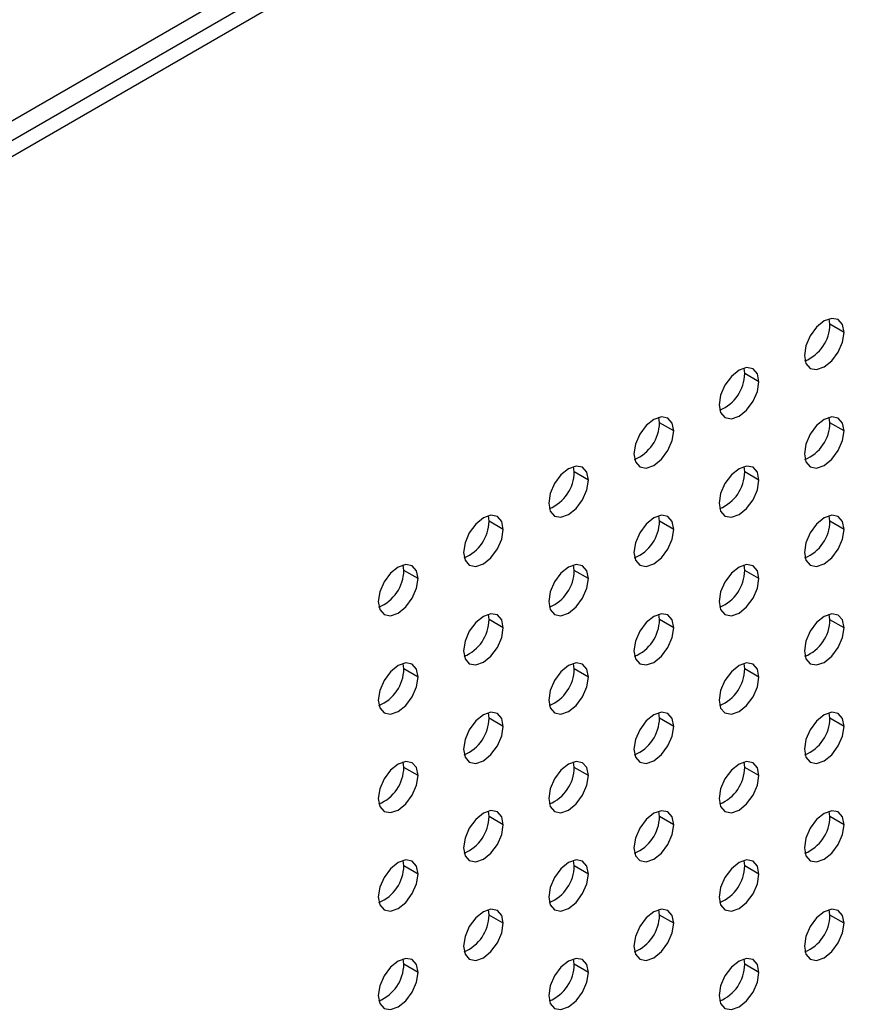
# Model space of a CAD drawing. Header units: millimetres. Extents: x 0 to 1118, y 0 to 864.
# Tile 291 of 309: x 1005.42 to 1010.71, y 708.96 to 715.09. Entities that reach past the tile are written whole.
import ezdxf

# ---------------------------------------------------------------- set-up
doc = ezdxf.new("R2010")
doc.units = ezdxf.units.MM

msp = doc.modelspace()

# ---------------------------------------------------------------- linework, layer by layer
at = {"color": 7, "linetype": 'Continuous', "lineweight": 25}
for p, q in [((985.8738, 703.0799), (1023.3308, 724.7034)), ((1023.4192, 724.6524), (985.8738, 702.9779)), ((1010.4615, 713.1914), (1010.4575, 713.2253)), ((1010.5499, 713.1404), (1010.4615, 713.1914)), ((1009.9312, 712.8852), (1009.9271, 712.9191)), ((1010.0195, 712.8342), (1009.9312, 712.8852)), ((1009.4008, 712.5791), (1009.3968, 712.613)), ((1010.4615, 712.579), (1010.4575, 712.6129)), ((1009.4892, 712.5281), (1009.4008, 712.5791)), ((1010.5499, 712.528), (1010.4615, 712.579)), ((1008.8705, 712.2729), (1008.8665, 712.3068)), ((1009.9312, 712.2728), (1009.9271, 712.3067)), ((1008.9589, 712.2219), (1008.8705, 712.2729)), ((1010.0195, 712.2218), (1009.9312, 712.2728)), ((1008.3402, 711.9668), (1008.3361, 712.0006)), ((1009.4008, 711.9667), (1009.3968, 712.0005)), ((1010.4615, 711.9666), (1010.4575, 712.0004)), ((1008.4286, 711.9158), (1008.3402, 711.9668)), ((1009.4892, 711.9157), (1009.4008, 711.9667)), ((1010.5499, 711.9156), (1010.4615, 711.9666)), ((1007.8098, 711.6606), (1007.8058, 711.6945)), ((1008.8705, 711.6605), (1008.8665, 711.6944)), ((1009.9312, 711.6604), (1009.9271, 711.6943)), ((1007.8982, 711.6096), (1007.8098, 711.6606)), ((1008.9589, 711.6095), (1008.8705, 711.6605)), ((1010.0195, 711.6094), (1009.9312, 711.6604)), ((1008.3402, 711.3544), (1008.3361, 711.3882)), ((1009.4008, 711.3543), (1009.3968, 711.3881)), ((1010.4615, 711.3542), (1010.4575, 711.388)), ((1008.4286, 711.3034), (1008.3402, 711.3544)), ((1009.4892, 711.3033), (1009.4008, 711.3543)), ((1010.5499, 711.3032), (1010.4615, 711.3542)), ((1007.8098, 711.0482), (1007.8058, 711.0821)), ((1008.8705, 711.0481), (1008.8665, 711.082)), ((1009.9312, 711.048), (1009.9271, 711.0819)), ((1007.8982, 710.9972), (1007.8098, 711.0482)), ((1008.9589, 710.9971), (1008.8705, 711.0481)), ((1010.0195, 710.997), (1009.9312, 711.048)), ((1008.3402, 710.742), (1008.3361, 710.7758)), ((1009.4008, 710.7419), (1009.3968, 710.7757)), ((1010.4615, 710.7418), (1010.4575, 710.7756)), ((1008.4286, 710.6909), (1008.3402, 710.742)), ((1009.4892, 710.6908), (1009.4008, 710.7419)), ((1010.5499, 710.6907), (1010.4615, 710.7418)), ((1007.8098, 710.4358), (1007.8058, 710.4697)), ((1008.8705, 710.4357), (1008.8665, 710.4696)), ((1009.9312, 710.4356), (1009.9271, 710.4695)), ((1007.8982, 710.3848), (1007.8098, 710.4358)), ((1008.9589, 710.3847), (1008.8705, 710.4357)), ((1010.0195, 710.3846), (1009.9312, 710.4356)), ((1008.3402, 710.1296), (1008.3361, 710.1634)), ((1009.4008, 710.1295), (1009.3968, 710.1633)), ((1010.4615, 710.1294), (1010.4575, 710.1632)), ((1008.4286, 710.0785), (1008.3402, 710.1296)), ((1009.4892, 710.0784), (1009.4008, 710.1295)), ((1010.5499, 710.0783), (1010.4615, 710.1294)), ((1007.8098, 709.8234), (1007.8058, 709.8573)), ((1008.8705, 709.8233), (1008.8665, 709.8572)), ((1009.9312, 709.8232), (1009.9271, 709.8571)), ((1007.8982, 709.7724), (1007.8098, 709.8234)), ((1008.9589, 709.7723), (1008.8705, 709.8233)), ((1010.0195, 709.7722), (1009.9312, 709.8232)), ((1008.3402, 709.5172), (1008.3361, 709.551)), ((1009.4008, 709.5171), (1009.3968, 709.5509)), ((1010.4615, 709.517), (1010.4575, 709.5508)), ((1008.4286, 709.4661), (1008.3402, 709.5172)), ((1009.4892, 709.466), (1009.4008, 709.5171)), ((1010.5499, 709.4659), (1010.4615, 709.517)), ((1007.8098, 709.211), (1007.8058, 709.2449)), ((1008.8705, 709.2109), (1008.8665, 709.2448)), ((1009.9312, 709.2108), (1009.9271, 709.2447)), ((1007.8982, 709.16), (1007.8098, 709.211)), ((1008.9589, 709.1599), (1008.8705, 709.2109)), ((1010.0195, 709.1598), (1009.9312, 709.2108))]:
    msp.add_line(p, q, dxfattribs=at)
at = {"color": 8, "linetype": 'Continuous', "lineweight": 25}
msp.add_line((985.8738, 703.2024), (1022.9596, 724.6116), dxfattribs=at)
at = {"color": 7, "linetype": 'Continuous', "lineweight": 25, "flags": 128}
for points in [[(1010.5499, 713.1404), (1010.5405, 713.1896), (1010.5136, 713.2205), (1010.4735, 713.2283), (1010.4261, 713.2118), (1010.3788, 713.1736), (1010.3386, 713.1195), (1010.3118, 713.0576), (1010.3024, 712.9975)], [(1010.3024, 712.9975), (1010.3118, 712.9483), (1010.3386, 712.9174), (1010.3788, 712.9096), (1010.4261, 712.926), (1010.4735, 712.9643), (1010.5136, 713.0184), (1010.5405, 713.0803), (1010.5499, 713.1404)], [(1010.0195, 712.8342), (1010.0101, 712.8835), (1009.9833, 712.9143), (1009.9432, 712.9221), (1009.8958, 712.9057), (1009.8484, 712.8675), (1009.8083, 712.8133), (1009.7815, 712.7515), (1009.7721, 712.6913)], [(1009.7721, 712.6913), (1009.7815, 712.6421), (1009.8083, 712.6112), (1009.8484, 712.6034), (1009.8958, 712.6199), (1009.9432, 712.6581), (1009.9833, 712.7123), (1010.0101, 712.7741), (1010.0195, 712.8342)], [(1009.4892, 712.5281), (1009.4798, 712.5773), (1009.453, 712.6082), (1009.4128, 712.616), (1009.3655, 712.5995), (1009.3181, 712.5613), (1009.278, 712.5072), (1009.2511, 712.4453), (1009.2417, 712.3852)], [(1010.5499, 712.528), (1010.5405, 712.5772), (1010.5136, 712.6081), (1010.4735, 712.6159), (1010.4261, 712.5994), (1010.3788, 712.5612), (1010.3386, 712.5071), (1010.3118, 712.4452), (1010.3024, 712.3851)], [(1009.2417, 712.3852), (1009.2511, 712.3359), (1009.278, 712.3051), (1009.3181, 712.2973), (1009.3655, 712.3137), (1009.4128, 712.3519), (1009.453, 712.4061), (1009.4798, 712.4679), (1009.4892, 712.5281)], [(1010.3024, 712.3851), (1010.3118, 712.3358), (1010.3386, 712.305), (1010.3788, 712.2972), (1010.4261, 712.3136), (1010.4735, 712.3518), (1010.5136, 712.406), (1010.5405, 712.4678), (1010.5499, 712.528)], [(1008.9589, 712.2219), (1008.9495, 712.2712), (1008.9226, 712.302), (1008.8825, 712.3098), (1008.8351, 712.2934), (1008.7878, 712.2552), (1008.7476, 712.201), (1008.7208, 712.1392), (1008.7114, 712.079)], [(1010.0195, 712.2218), (1010.0101, 712.2711), (1009.9833, 712.3019), (1009.9432, 712.3097), (1009.8958, 712.2933), (1009.8484, 712.2551), (1009.8083, 712.2009), (1009.7815, 712.1391), (1009.7721, 712.0789)], [(1008.7114, 712.079), (1008.7208, 712.0298), (1008.7476, 711.9989), (1008.7878, 711.9911), (1008.8351, 712.0076), (1008.8825, 712.0458), (1008.9226, 712.0999), (1008.9495, 712.1618), (1008.9589, 712.2219)], [(1009.7721, 712.0789), (1009.7815, 712.0297), (1009.8083, 711.9988), (1009.8484, 711.991), (1009.8958, 712.0075), (1009.9432, 712.0457), (1009.9833, 712.0998), (1010.0101, 712.1617), (1010.0195, 712.2218)], [(1008.4286, 711.9158), (1008.4191, 711.965), (1008.3923, 711.9959), (1008.3522, 712.0037), (1008.3048, 711.9872), (1008.2575, 711.949), (1008.2173, 711.8949), (1008.1905, 711.833), (1008.1811, 711.7729)], [(1009.4892, 711.9157), (1009.4798, 711.9649), (1009.453, 711.9958), (1009.4128, 712.0036), (1009.3655, 711.9871), (1009.3181, 711.9489), (1009.278, 711.8948), (1009.2511, 711.8329), (1009.2417, 711.7728)], [(1010.5499, 711.9156), (1010.5405, 711.9648), (1010.5136, 711.9957), (1010.4735, 712.0035), (1010.4261, 711.987), (1010.3788, 711.9488), (1010.3386, 711.8947), (1010.3118, 711.8328), (1010.3024, 711.7727)], [(1008.1811, 711.7729), (1008.1905, 711.7236), (1008.2173, 711.6928), (1008.2575, 711.685), (1008.3048, 711.7014), (1008.3522, 711.7396), (1008.3923, 711.7938), (1008.4191, 711.8556), (1008.4286, 711.9158)], [(1009.2417, 711.7728), (1009.2511, 711.7235), (1009.278, 711.6927), (1009.3181, 711.6849), (1009.3655, 711.7013), (1009.4128, 711.7395), (1009.453, 711.7937), (1009.4798, 711.8555), (1009.4892, 711.9157)], [(1010.3024, 711.7727), (1010.3118, 711.7234), (1010.3386, 711.6926), (1010.3788, 711.6848), (1010.4261, 711.7012), (1010.4735, 711.7394), (1010.5136, 711.7936), (1010.5405, 711.8554), (1010.5499, 711.9156)], [(1007.8982, 711.6096), (1007.8888, 711.6589), (1007.862, 711.6897), (1007.8218, 711.6975), (1007.7745, 711.6811), (1007.7271, 711.6429), (1007.687, 711.5887), (1007.6602, 711.5269), (1007.6507, 711.4667)], [(1008.9589, 711.6095), (1008.9495, 711.6588), (1008.9226, 711.6896), (1008.8825, 711.6974), (1008.8351, 711.681), (1008.7878, 711.6428), (1008.7476, 711.5886), (1008.7208, 711.5268), (1008.7114, 711.4666)], [(1010.0195, 711.6094), (1010.0101, 711.6587), (1009.9833, 711.6895), (1009.9432, 711.6973), (1009.8958, 711.6809), (1009.8484, 711.6427), (1009.8083, 711.5885), (1009.7815, 711.5267), (1009.7721, 711.4665)], [(1007.6507, 711.4667), (1007.6602, 711.4175), (1007.687, 711.3866), (1007.7271, 711.3788), (1007.7745, 711.3953), (1007.8218, 711.4335), (1007.862, 711.4876), (1007.8888, 711.5495), (1007.8982, 711.6096)], [(1008.7114, 711.4666), (1008.7208, 711.4174), (1008.7476, 711.3865), (1008.7878, 711.3787), (1008.8351, 711.3952), (1008.8825, 711.4334), (1008.9226, 711.4875), (1008.9495, 711.5494), (1008.9589, 711.6095)], [(1009.7721, 711.4665), (1009.7815, 711.4173), (1009.8083, 711.3864), (1009.8484, 711.3786), (1009.8958, 711.3951), (1009.9432, 711.4333), (1009.9833, 711.4874), (1010.0101, 711.5493), (1010.0195, 711.6094)], [(1008.4286, 711.3034), (1008.4191, 711.3526), (1008.3923, 711.3835), (1008.3522, 711.3913), (1008.3048, 711.3748), (1008.2575, 711.3366), (1008.2173, 711.2824), (1008.1905, 711.2206), (1008.1811, 711.1605)], [(1009.4892, 711.3033), (1009.4798, 711.3525), (1009.453, 711.3834), (1009.4128, 711.3912), (1009.3655, 711.3747), (1009.3181, 711.3365), (1009.278, 711.2823), (1009.2511, 711.2205), (1009.2417, 711.1604)], [(1010.5499, 711.3032), (1010.5405, 711.3524), (1010.5136, 711.3833), (1010.4735, 711.3911), (1010.4261, 711.3746), (1010.3788, 711.3364), (1010.3386, 711.2822), (1010.3118, 711.2204), (1010.3024, 711.1603)], [(1008.1811, 711.1605), (1008.1905, 711.1112), (1008.2173, 711.0804), (1008.2575, 711.0726), (1008.3048, 711.089), (1008.3522, 711.1272), (1008.3923, 711.1814), (1008.4191, 711.2432), (1008.4286, 711.3034)], [(1009.2417, 711.1604), (1009.2511, 711.1111), (1009.278, 711.0803), (1009.3181, 711.0725), (1009.3655, 711.0889), (1009.4128, 711.1271), (1009.453, 711.1813), (1009.4798, 711.2431), (1009.4892, 711.3033)], [(1010.3024, 711.1603), (1010.3118, 711.111), (1010.3386, 711.0802), (1010.3788, 711.0724), (1010.4261, 711.0888), (1010.4735, 711.127), (1010.5136, 711.1812), (1010.5405, 711.243), (1010.5499, 711.3032)], [(1007.8982, 710.9972), (1007.8888, 711.0464), (1007.862, 711.0773), (1007.8218, 711.0851), (1007.7745, 711.0687), (1007.7271, 711.0304), (1007.687, 710.9763), (1007.6602, 710.9145), (1007.6507, 710.8543)], [(1008.9589, 710.9971), (1008.9495, 711.0463), (1008.9226, 711.0772), (1008.8825, 711.085), (1008.8351, 711.0686), (1008.7878, 711.0303), (1008.7476, 710.9762), (1008.7208, 710.9144), (1008.7114, 710.8542)], [(1010.0195, 710.997), (1010.0101, 711.0462), (1009.9833, 711.0771), (1009.9432, 711.0849), (1009.8958, 711.0685), (1009.8484, 711.0302), (1009.8083, 710.9761), (1009.7815, 710.9143), (1009.7721, 710.8541)], [(1007.6507, 710.8543), (1007.6602, 710.8051), (1007.687, 710.7742), (1007.7271, 710.7664), (1007.7745, 710.7829), (1007.8218, 710.8211), (1007.862, 710.8752), (1007.8888, 710.9371), (1007.8982, 710.9972)], [(1008.7114, 710.8542), (1008.7208, 710.805), (1008.7476, 710.7741), (1008.7878, 710.7663), (1008.8351, 710.7828), (1008.8825, 710.821), (1008.9226, 710.8751), (1008.9495, 710.937), (1008.9589, 710.9971)], [(1009.7721, 710.8541), (1009.7815, 710.8049), (1009.8083, 710.774), (1009.8484, 710.7662), (1009.8958, 710.7827), (1009.9432, 710.8209), (1009.9833, 710.875), (1010.0101, 710.9369), (1010.0195, 710.997)], [(1008.4286, 710.6909), (1008.4191, 710.7402), (1008.3923, 710.7711), (1008.3522, 710.7789), (1008.3048, 710.7624), (1008.2575, 710.7242), (1008.2173, 710.67), (1008.1905, 710.6082), (1008.1811, 710.5481)], [(1009.4892, 710.6908), (1009.4798, 710.7401), (1009.453, 710.771), (1009.4128, 710.7788), (1009.3655, 710.7623), (1009.3181, 710.7241), (1009.278, 710.6699), (1009.2511, 710.6081), (1009.2417, 710.548)], [(1010.5499, 710.6907), (1010.5405, 710.74), (1010.5136, 710.7709), (1010.4735, 710.7787), (1010.4261, 710.7622), (1010.3788, 710.724), (1010.3386, 710.6698), (1010.3118, 710.608), (1010.3024, 710.5479)], [(1008.1811, 710.5481), (1008.1905, 710.4988), (1008.2173, 710.468), (1008.2575, 710.4602), (1008.3048, 710.4766), (1008.3522, 710.5148), (1008.3923, 710.569), (1008.4191, 710.6308), (1008.4286, 710.6909)], [(1009.2417, 710.548), (1009.2511, 710.4987), (1009.278, 710.4679), (1009.3181, 710.4601), (1009.3655, 710.4765), (1009.4128, 710.5147), (1009.453, 710.5689), (1009.4798, 710.6307), (1009.4892, 710.6908)], [(1010.3024, 710.5479), (1010.3118, 710.4986), (1010.3386, 710.4678), (1010.3788, 710.46), (1010.4261, 710.4764), (1010.4735, 710.5146), (1010.5136, 710.5688), (1010.5405, 710.6306), (1010.5499, 710.6907)], [(1007.8982, 710.3848), (1007.8888, 710.434), (1007.862, 710.4649), (1007.8218, 710.4727), (1007.7745, 710.4563), (1007.7271, 710.418), (1007.687, 710.3639), (1007.6602, 710.302), (1007.6507, 710.2419)], [(1008.9589, 710.3847), (1008.9495, 710.4339), (1008.9226, 710.4648), (1008.8825, 710.4726), (1008.8351, 710.4562), (1008.7878, 710.4179), (1008.7476, 710.3638), (1008.7208, 710.3019), (1008.7114, 710.2418)], [(1010.0195, 710.3846), (1010.0101, 710.4338), (1009.9833, 710.4647), (1009.9432, 710.4725), (1009.8958, 710.4561), (1009.8484, 710.4178), (1009.8083, 710.3637), (1009.7815, 710.3018), (1009.7721, 710.2417)], [(1007.6507, 710.2419), (1007.6602, 710.1927), (1007.687, 710.1618), (1007.7271, 710.154), (1007.7745, 710.1705), (1007.8218, 710.2087), (1007.862, 710.2628), (1007.8888, 710.3247), (1007.8982, 710.3848)], [(1008.7114, 710.2418), (1008.7208, 710.1926), (1008.7476, 710.1617), (1008.7878, 710.1539), (1008.8351, 710.1704), (1008.8825, 710.2086), (1008.9226, 710.2627), (1008.9495, 710.3246), (1008.9589, 710.3847)], [(1009.7721, 710.2417), (1009.7815, 710.1925), (1009.8083, 710.1616), (1009.8484, 710.1538), (1009.8958, 710.1703), (1009.9432, 710.2085), (1009.9833, 710.2626), (1010.0101, 710.3245), (1010.0195, 710.3846)], [(1008.4286, 710.0785), (1008.4191, 710.1278), (1008.3923, 710.1587), (1008.3522, 710.1665), (1008.3048, 710.15), (1008.2575, 710.1118), (1008.2173, 710.0576), (1008.1905, 709.9958), (1008.1811, 709.9357)], [(1009.4892, 710.0784), (1009.4798, 710.1277), (1009.453, 710.1586), (1009.4128, 710.1664), (1009.3655, 710.1499), (1009.3181, 710.1117), (1009.278, 710.0575), (1009.2511, 709.9957), (1009.2417, 709.9356)], [(1010.5499, 710.0783), (1010.5405, 710.1276), (1010.5136, 710.1585), (1010.4735, 710.1663), (1010.4261, 710.1498), (1010.3788, 710.1116), (1010.3386, 710.0574), (1010.3118, 709.9956), (1010.3024, 709.9355)], [(1008.1811, 709.9357), (1008.1905, 709.8864), (1008.2173, 709.8556), (1008.2575, 709.8478), (1008.3048, 709.8642), (1008.3522, 709.9024), (1008.3923, 709.9566), (1008.4191, 710.0184), (1008.4286, 710.0785)], [(1009.2417, 709.9356), (1009.2511, 709.8863), (1009.278, 709.8555), (1009.3181, 709.8477), (1009.3655, 709.8641), (1009.4128, 709.9023), (1009.453, 709.9565), (1009.4798, 710.0183), (1009.4892, 710.0784)], [(1010.3024, 709.9355), (1010.3118, 709.8862), (1010.3386, 709.8554), (1010.3788, 709.8476), (1010.4261, 709.864), (1010.4735, 709.9022), (1010.5136, 709.9564), (1010.5405, 710.0182), (1010.5499, 710.0783)], [(1007.8982, 709.7724), (1007.8888, 709.8216), (1007.862, 709.8525), (1007.8218, 709.8603), (1007.7745, 709.8438), (1007.7271, 709.8056), (1007.687, 709.7515), (1007.6602, 709.6896), (1007.6507, 709.6295)], [(1008.9589, 709.7723), (1008.9495, 709.8215), (1008.9226, 709.8524), (1008.8825, 709.8602), (1008.8351, 709.8437), (1008.7878, 709.8055), (1008.7476, 709.7514), (1008.7208, 709.6895), (1008.7114, 709.6294)], [(1010.0195, 709.7722), (1010.0101, 709.8214), (1009.9833, 709.8523), (1009.9432, 709.8601), (1009.8958, 709.8436), (1009.8484, 709.8054), (1009.8083, 709.7513), (1009.7815, 709.6894), (1009.7721, 709.6293)], [(1007.6507, 709.6295), (1007.6602, 709.5803), (1007.687, 709.5494), (1007.7271, 709.5416), (1007.7745, 709.5581), (1007.8218, 709.5963), (1007.862, 709.6504), (1007.8888, 709.7123), (1007.8982, 709.7724)], [(1008.7114, 709.6294), (1008.7208, 709.5802), (1008.7476, 709.5493), (1008.7878, 709.5415), (1008.8351, 709.558), (1008.8825, 709.5962), (1008.9226, 709.6503), (1008.9495, 709.7122), (1008.9589, 709.7723)], [(1009.7721, 709.6293), (1009.7815, 709.5801), (1009.8083, 709.5492), (1009.8484, 709.5414), (1009.8958, 709.5579), (1009.9432, 709.5961), (1009.9833, 709.6502), (1010.0101, 709.7121), (1010.0195, 709.7722)], [(1008.4286, 709.4661), (1008.4191, 709.5154), (1008.3923, 709.5463), (1008.3522, 709.5541), (1008.3048, 709.5376), (1008.2575, 709.4994), (1008.2173, 709.4452), (1008.1905, 709.3834), (1008.1811, 709.3233)], [(1009.4892, 709.466), (1009.4798, 709.5153), (1009.453, 709.5462), (1009.4128, 709.554), (1009.3655, 709.5375), (1009.3181, 709.4993), (1009.278, 709.4451), (1009.2511, 709.3833), (1009.2417, 709.3232)], [(1010.5499, 709.4659), (1010.5405, 709.5152), (1010.5136, 709.5461), (1010.4735, 709.5539), (1010.4261, 709.5374), (1010.3788, 709.4992), (1010.3386, 709.445), (1010.3118, 709.3832), (1010.3024, 709.3231)], [(1008.1811, 709.3233), (1008.1905, 709.274), (1008.2173, 709.2431), (1008.2575, 709.2353), (1008.3048, 709.2518), (1008.3522, 709.29), (1008.3923, 709.3442), (1008.4191, 709.406), (1008.4286, 709.4661)], [(1009.2417, 709.3232), (1009.2511, 709.2739), (1009.278, 709.243), (1009.3181, 709.2352), (1009.3655, 709.2517), (1009.4128, 709.2899), (1009.453, 709.3441), (1009.4798, 709.4059), (1009.4892, 709.466)], [(1010.3024, 709.3231), (1010.3118, 709.2738), (1010.3386, 709.2429), (1010.3788, 709.2351), (1010.4261, 709.2516), (1010.4735, 709.2898), (1010.5136, 709.344), (1010.5405, 709.4058), (1010.5499, 709.4659)], [(1007.8982, 709.16), (1007.8888, 709.2092), (1007.862, 709.2401), (1007.8218, 709.2479), (1007.7745, 709.2314), (1007.7271, 709.1932), (1007.687, 709.1391), (1007.6602, 709.0772), (1007.6507, 709.0171)], [(1008.9589, 709.1599), (1008.9495, 709.2091), (1008.9226, 709.24), (1008.8825, 709.2478), (1008.8351, 709.2313), (1008.7878, 709.1931), (1008.7476, 709.139), (1008.7208, 709.0771), (1008.7114, 709.017)], [(1010.0195, 709.1598), (1010.0101, 709.209), (1009.9833, 709.2399), (1009.9432, 709.2477), (1009.8958, 709.2312), (1009.8484, 709.193), (1009.8083, 709.1389), (1009.7815, 709.077), (1009.7721, 709.0169)], [(1007.6507, 709.0171), (1007.6602, 708.9679), (1007.687, 708.937), (1007.7271, 708.9292), (1007.7745, 708.9457), (1007.8218, 708.9839), (1007.862, 709.038), (1007.8888, 709.0999), (1007.8982, 709.16)], [(1008.7114, 709.017), (1008.7208, 708.9678), (1008.7476, 708.9369), (1008.7878, 708.9291), (1008.8351, 708.9456), (1008.8825, 708.9838), (1008.9226, 709.0379), (1008.9495, 709.0998), (1008.9589, 709.1599)], [(1009.7721, 709.0169), (1009.7815, 708.9677), (1009.8083, 708.9368), (1009.8484, 708.929), (1009.8958, 708.9455), (1009.9432, 708.9837), (1009.9833, 709.0378), (1010.0101, 709.0997), (1010.0195, 709.1598)]]:
    msp.add_lwpolyline(points, dxfattribs=at)
at = {"color": 7, "linetype": 'Continuous', "lineweight": 25}
for centre in [(1010.2113, 713.195), (1009.681, 712.8889), (1009.1507, 712.5827), (1010.2113, 712.5826), (1008.6204, 712.2766), (1009.681, 712.2765), (1008.09, 711.9704), (1009.1507, 711.9703), (1010.2113, 711.9702), (1007.5597, 711.6643), (1008.6204, 711.6642), (1009.681, 711.6641), (1008.09, 711.358), (1009.1507, 711.3579), (1010.2113, 711.3578), (1007.5597, 711.0519), (1008.6204, 711.0518), (1009.681, 711.0517), (1008.09, 710.7456), (1009.1507, 710.7455), (1010.2113, 710.7454), (1007.5597, 710.4395), (1008.6204, 710.4394), (1009.681, 710.4393), (1008.09, 710.1332), (1009.1507, 710.1331), (1010.2113, 710.133), (1007.5597, 709.8271), (1008.6204, 709.827), (1009.681, 709.8269), (1008.09, 709.5208), (1009.1507, 709.5207), (1010.2113, 709.5206), (1007.5597, 709.2146), (1008.6204, 709.2145), (1009.681, 709.2144)]:
    msp.add_arc(centre, 0.2502, 292.33695, 359.16673, dxfattribs=at)

doc.saveas('drawing.dxf')
